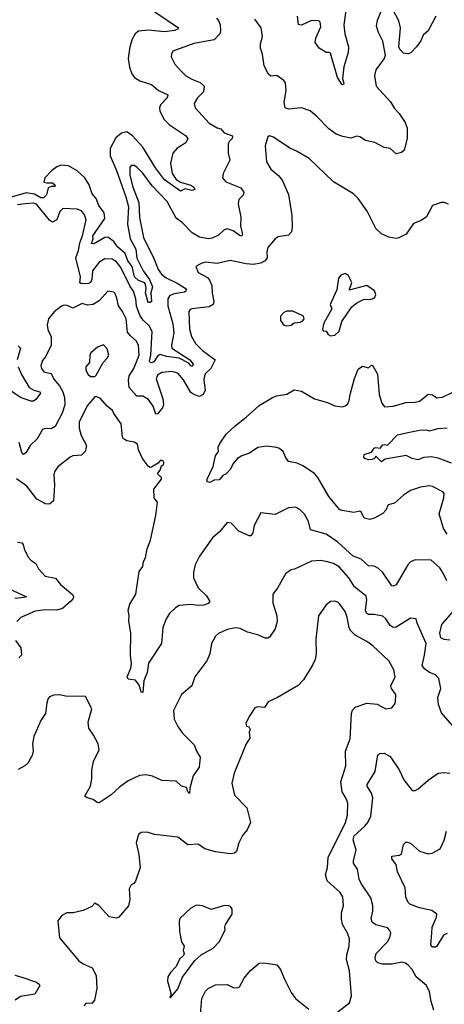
# Model space of a CAD drawing. Extents: x 2199565 to 2323334, y 894172 to 1018966.
# Tile 427 of 440: x 2309409 to 2312326, y 992166 to 998931. Entities that reach past the tile are written whole.
import ezdxf

# ---------------------------------------------------------------- set-up
doc = ezdxf.new("R2010")
doc.units = 0

msp = doc.modelspace()

# ---------------------------------------------------------------- linework, layer by layer
at = {"layer": '0CON10XD'}
for points in [[(2312267.5, 998955), (2312216.5, 998853.5), (2312181.5, 998825), (2312164.8, 998785.2), (2312136, 998744), (2312096, 998704), (2312075, 998696.5), (2312045, 998702.2), (2312023.3, 998725), (2312014.6, 998744.6), (2312026.1, 998875), (2312013.4, 998923.4), (2311954, 999035)], [(2310337.1, 998985), (2310501.2, 998875), (2310496.2, 998865), (2310475, 998857.5), (2310405, 998847.5), (2310295, 998858), (2310225, 998852.9), (2310202.9, 998835), (2310182.6, 998797.4), (2310165.5, 998745), (2310155.5, 998665), (2310164.4, 998605), (2310180.2, 998560.2), (2310198, 998535), (2310235, 998510), (2310315.9, 998485.9), (2310363.7, 998443.7), (2310428, 998415), (2310421.5, 998395), (2310376.4, 998345), (2310368.8, 998325), (2310372.2, 998302.2), (2310401.5, 998245), (2310438.9, 998208.9), (2310548, 998135), (2310564, 998115), (2310550, 998085), (2310490.8, 998049.2), (2310461.5, 998015), (2310445.9, 997945), (2310456.9, 997875), (2310483.2, 997833.2), (2310515, 997813.8), (2310585.8, 997795), (2310605, 997781.4), (2310612, 997765), (2310592.1, 997757.9), (2310545, 997770), (2310515, 997754), (2310405, 997830.9), (2310342.1, 997912.1), (2310255.6, 998055.6), (2310185, 998133.6), (2310145, 998160.5), (2310107.8, 998152.2), (2310069.7, 998120.3), (2310031.5, 998045), (2310031.6, 997995), (2310075.5, 997895), (2310138.5, 997715), (2310155.9, 997645), (2310150.4, 997525), (2310169.2, 997425), (2310207.2, 997355), (2310215, 997293.3), (2310256.6, 997205), (2310300.3, 997145), (2310321.5, 997095), (2310309.7, 997055), (2310314.3, 996995), (2310305, 996986.9), (2310295, 996987.8), (2310290.4, 996995), (2310273.3, 997055), (2310278.4, 997085), (2310274.3, 997115), (2310265, 997126.2), (2310225, 997139.1), (2310199, 997165), (2310182.6, 997235), (2310152.9, 997275), (2310133, 997325), (2310080.7, 997370.7), (2310055, 997407.1), (2310015, 997437.7), (2309995, 997434.1), (2309931.7, 997398.2), (2309915, 997391.1), (2309903.8, 997393.8), (2309914.2, 997425), (2309911.9, 997445), (2309994.8, 997565), (2309989.6, 997605), (2309952.2, 997655), (2309935, 997701.5), (2309908.3, 997735), (2309886.5, 997796.5), (2309857.2, 997845), (2309805, 997892.9), (2309745, 997926.8), (2309695, 997931.1), (2309665, 997921.2), (2309629.6, 997895), (2309582.8, 997845), (2309576, 997815), (2309595, 997809.1), (2309635, 997809.2), (2309653.3, 997795), (2309650, 997785), (2309625, 997786), (2309605, 997775.7), (2309593.1, 997726.9), (2309573.2, 997706.8), (2309555, 997708), (2309512, 997732), (2309455, 997741.9), (2309255, 997684.2)], [(2311894.2, 998995.8), (2311864, 998925), (2311858.3, 998888.3), (2311870.8, 998845), (2311900.8, 998785), (2311918.9, 998685), (2311912.9, 998665), (2311855, 998586.7), (2311847.1, 998545), (2311858, 998475), (2311957.2, 998367.2), (2311985, 998320.8), (2312016.4, 998286.4), (2312058.1, 998225), (2312070, 998185), (2312070.6, 998115), (2312051.2, 998035), (2312031.7, 998018.3), (2311995, 998008.6), (2311955, 998045.8), (2311912.7, 998052.7), (2311848.3, 998088.3), (2311785, 998100), (2311745, 998125.8), (2311725, 998130), (2311685, 998116), (2311628.6, 998128.6), (2311583.8, 998145), (2311532.2, 998182.2), (2311453.6, 998263.6), (2311404.5, 998304.5), (2311345, 998324.4), (2311255, 998315.7), (2311234.2, 998325), (2311225.6, 998365), (2311240.9, 998445), (2311235, 998496.7), (2311223.4, 998513.4), (2311175, 998548.6), (2311135, 998542.9), (2311117.8, 998557.8), (2311089.1, 998615), (2311076.5, 998695), (2311063.6, 998735), (2311063.9, 998766.1), (2311076.7, 998815), (2311067.5, 998875), (2311024.3, 998935)], [(2311650.9, 998995), (2311637.1, 998895), (2311643.3, 998833.3), (2311668.1, 998745), (2311665.6, 998705), (2311635, 998607.5), (2311627.8, 998525), (2311636.2, 998495), (2311634.1, 998485.9), (2311625, 998483.1), (2311592.8, 998532.8), (2311545, 998700), (2311535, 998706.2), (2311515, 998706.2), (2311465.9, 998735.9), (2311438.8, 998775), (2311444, 998805), (2311477.9, 998882.1), (2311474.2, 998915), (2311463.2, 998923.2), (2311415, 998926.5), (2311345, 998894.4), (2311325, 998897.5), (2311317.8, 998955)], [(2310761.1, 998941.1), (2310775.5, 998925), (2310786.9, 998895), (2310789.6, 998855), (2310784.5, 998835), (2310745, 998792.9), (2310605, 998767.6), (2310462, 998715), (2310451.2, 998695), (2310450, 998675), (2310475.9, 998625.9), (2310515, 998582), (2310550, 998545), (2310591.5, 998521.5), (2310649.5, 998499.5), (2310677.1, 998475), (2310672.3, 998435), (2310630.5, 998395), (2310608.6, 998355), (2310615, 998326.2), (2310710.9, 998220.9), (2310765, 998188.2), (2310792.1, 998182.1), (2310815, 998153.3), (2310872.4, 998132.4), (2310869.5, 998115), (2310848.2, 998095), (2310840.8, 998075), (2310840.8, 998015), (2310853, 997967), (2310807.5, 997875), (2310803.6, 997845), (2310825, 997817.8), (2310928.8, 997775), (2310950, 997745), (2310944, 997725), (2310915.6, 997695), (2310909.5, 997665), (2310928.5, 997575), (2310926.9, 997515), (2310939.5, 997455), (2310935, 997446), (2310925, 997446.5), (2310875, 997480.4), (2310835, 997494.4), (2310815, 997487.5), (2310775, 997451.4), (2310731.1, 997428.9), (2310705, 997424.5), (2310645, 997436.2), (2310595, 997466.9), (2310527.9, 997535), (2310485, 997567.9), (2310422.8, 997682.8), (2310320, 997790), (2310255, 997876.2), (2310215, 997917.8), (2310195, 997930), (2310175, 997930), (2310165.6, 997914.4), (2310165.3, 997865), (2310183.2, 997786.8), (2310228.6, 997675), (2310232.7, 997572.7), (2310258.8, 997435), (2310333.5, 997285), (2310360.6, 997215), (2310383.4, 997183.4), (2310415, 997157.8), (2310491, 997121), (2310545, 997086.7), (2310552.3, 997075), (2310551.1, 997065), (2310540.6, 997059.4), (2310471.9, 997048.1), (2310441.5, 997035), (2310427.6, 997012.4), (2310427, 996965), (2310461, 996841), (2310468.8, 996778.8), (2310451.9, 996695), (2310454.6, 996675), (2310577.5, 996595), (2310601.3, 996565), (2310595, 996548.2), (2310585, 996552.3), (2310571.9, 996571.9), (2310505, 996606.5), (2310417.3, 996617.3), (2310375, 996629.8), (2310355, 996619.7), (2310329.8, 996580.2), (2310315, 996572.4), (2310304.8, 996574.8), (2310301.2, 996585), (2310309.5, 996625), (2310318.8, 996788.8), (2310297.9, 996827.9), (2310257, 996867), (2310235, 996900), (2310212.2, 996962.2), (2310206.7, 997013.3), (2310190.7, 997065), (2310168.4, 997098.4), (2310105, 997228.8), (2310075, 997266.9), (2310045, 997286.2), (2309995, 997288.2), (2309955, 997265.5), (2309908.8, 997205), (2309904.7, 997145.3), (2309895, 997124.4), (2309882.1, 997117.9), (2309835, 997117.1), (2309822.2, 997122.2), (2309827.1, 997165), (2309794.8, 997295), (2309813, 997345), (2309822.1, 997397.9), (2309840.3, 997445), (2309866.8, 997555), (2309855, 997590), (2309835, 997617.5), (2309805, 997630), (2309705, 997633.3), (2309685, 997613.3), (2309664, 997556), (2309635, 997540.5), (2309615, 997554.1), (2309525, 997663.8), (2309505, 997671.5), (2309446.9, 997666.9), (2309395, 997660)], [(2312355, 997664.6), (2312325, 997675.6), (2312305.7, 997674.3), (2312245, 997653.8), (2312205, 997576), (2312168.1, 997551.9), (2312115, 997531.2), (2312065, 997458), (2312015, 997432), (2311995, 997427.5), (2311945, 997436), (2311895, 997458.8), (2311855, 997496.7), (2311796.6, 997616.6), (2311735, 997703.3), (2311703.3, 997735), (2311565, 997816.2), (2311398.2, 997978.2), (2311316.4, 998026.4), (2311265, 998049.2), (2311153.6, 998123.6), (2311125, 998132.5), (2311113, 998127), (2311096.2, 998065), (2311103.8, 997955), (2311134.2, 997905), (2311189.2, 997859.2), (2311214.3, 997825), (2311255, 997730), (2311279.4, 997585), (2311281.9, 997505), (2311276.7, 997473.3), (2311255, 997450), (2311185, 997439.2), (2311165, 997426.2), (2311114.4, 997365), (2311107.5, 997335), (2311108.9, 997295), (2311095, 997273.5), (2311062.7, 997257.3), (2311015, 997250), (2310964.2, 997254.2), (2310855, 997276.5), (2310765, 997255.6), (2310685, 997264.2), (2310655, 997256.2), (2310620, 997235), (2310635, 997194), (2310698.9, 997158.9), (2310712.5, 997142.5), (2310729.1, 997105), (2310731.1, 997055), (2310742.5, 996995), (2310738, 996975), (2310712.1, 996957.9), (2310592.5, 996945), (2310580.4, 996939.6), (2310571.1, 996925), (2310575.3, 996805.3), (2310588.9, 996755), (2310616.3, 996706.3), (2310665, 996658.6), (2310751.9, 996595), (2310722, 996535), (2310685, 996499.2), (2310678.5, 996485), (2310674.5, 996454.5), (2310683.8, 996385), (2310670, 996355), (2310645, 996342), (2310605, 996355.6), (2310585, 996369.5), (2310535, 996456.7), (2310495, 996503.5), (2310455, 996513.1), (2310385, 996506.1), (2310355, 996487.8), (2310346.3, 996463.7), (2310393.3, 996325), (2310396.8, 996285), (2310389.5, 996265), (2310355, 996223.3), (2310345, 996220), (2310327.3, 996275), (2310295, 996321.2), (2310255, 996344.6), (2310213.6, 996343.6), (2310160.8, 996405), (2310156.7, 996455), (2310160.8, 996485), (2310194.2, 996535), (2310229.4, 996625), (2310224.5, 996695.5), (2310210.4, 996725), (2310169.7, 996759.7), (2310150.4, 996785), (2310140, 996875), (2310115, 996927.1), (2310088.1, 996965), (2310077.6, 997017.6), (2310065, 997050), (2310055, 997060), (2310015, 997065.6), (2309958.5, 997001.5), (2309915, 996974.6), (2309875, 996970.4), (2309838.2, 996981.8), (2309775, 996949.4), (2309735, 996967.5), (2309715, 996970), (2309696.8, 996963.2), (2309645.6, 996924.4), (2309607.5, 996875), (2309598.6, 996835), (2309602.8, 996802.8), (2309625, 996752.5), (2309626.4, 996695), (2309585.6, 996615), (2309565, 996590), (2309554.5, 996555), (2309559.1, 996535), (2309575, 996512.5), (2309625, 996499.4), (2309645, 996461.1), (2309683.5, 996415), (2309706.5, 996375), (2309716.3, 996336.3), (2309719.2, 996285), (2309702.3, 996227.7)], [(2311545, 996760), (2311575, 996762.5), (2311605, 996790), (2311621.7, 996858.3), (2311691.1, 996958.9), (2311725, 996986.2), (2311775, 997010), (2311815, 997008.8), (2311837.5, 997015), (2311850, 997025), (2311856.1, 997043.9), (2311847.7, 997067.7), (2311795, 997105.8), (2311672.5, 997072.5), (2311690, 997125), (2311666.7, 997175), (2311646.1, 997186.1), (2311615, 997176.7), (2311598.8, 997155), (2311588.8, 997075), (2311543.3, 996975), (2311552.5, 996945), (2311498.8, 996845), (2311490, 996805), (2311495, 996792.5), (2311515, 996790), (2311528.3, 996768.3), (2311545, 996760)], [(2311245, 996827.5), (2311275, 996832.5), (2311295, 996847.5), (2311335, 996852.5), (2311355, 996862.5), (2311362.5, 996875), (2311360, 996895), (2311285, 996927.5), (2311245, 996927.5), (2311225, 996920), (2311200, 996895), (2311200, 996865), (2311225, 996832.5), (2311245, 996827.5)], [(2309399.1, 996689.1), (2309414, 996675), (2309392.9, 996595)], [(2309925, 996480), (2309935, 996487.5), (2309982, 996575), (2310011.2, 996605), (2310021.2, 996625), (2310009.5, 996669.5), (2309985, 996696.2), (2309945, 996680), (2309897.7, 996642.3), (2309891.2, 996625), (2309890, 996575), (2309863.8, 996545), (2309863.3, 996525), (2309876.7, 996495), (2309895, 996480), (2309925, 996480)], [(2309399.6, 996545), (2309422.7, 996492.7), (2309474.4, 996405), (2309506.6, 996386.6), (2309548.6, 996375), (2309552.2, 996365), (2309520.7, 996320.7), (2309505, 996310), (2309485, 996309.5), (2309415, 996334.2), (2309284.7, 996424.7)], [(2312345, 995397.1), (2312321.1, 995435), (2312291.8, 995535), (2312322.5, 995645), (2312324.3, 995675), (2312316.1, 995686.1), (2312245, 995724.3), (2312225, 995728.1), (2312161.7, 995718.3), (2312094.7, 995695.3), (2312046.6, 995663.4), (2311985, 995610), (2311941.7, 995598.3), (2311925, 995560), (2311905, 995538), (2311845, 995506.2), (2311815, 995497.5), (2311775, 995506.7), (2311756.7, 995545), (2311745, 995553.3), (2311705, 995546), (2311625, 995558), (2311605.6, 995565.6), (2311597.2, 995577.2), (2311532.7, 995655), (2311458.5, 995785), (2311435, 995813.1), (2311355, 995865.6), (2311315, 995883.1), (2311255.7, 995895.7), (2311234.3, 995924.3), (2311218.8, 995965), (2311194.2, 995984.2), (2311175, 995990.8), (2311105, 996000.5), (2311045, 995991.4), (2310987.7, 995952.3), (2310935, 995933.8), (2310905, 995916.2), (2310875, 995881.2), (2310857.4, 995842.6), (2310828.6, 995811.4), (2310805, 995798.8), (2310780.7, 995769.3), (2310745, 995768), (2310715, 995751.2), (2310696.7, 995755), (2310697.5, 995775), (2310739.2, 995860.8), (2310754.2, 995935), (2310775.6, 995964.4), (2310772.7, 995995), (2310785, 996019.2), (2310827.4, 996082.6), (2310889.2, 996140.8), (2310965, 996199.2), (2311055, 996280.8), (2311145, 996334.4), (2311173.4, 996346.6), (2311245, 996358.6), (2311295, 996388.6), (2311345, 996378.5), (2311434, 996325), (2311525, 996301.8), (2311575, 996278.1), (2311625, 996272), (2311645, 996278), (2311661.2, 996288.8), (2311670.8, 996305), (2311680.8, 996365), (2311708.9, 996465), (2311735, 996528.8), (2311765, 996550), (2311805, 996540), (2311825, 996556.2), (2311835, 996553.3), (2311866.5, 996496.5), (2311878.2, 996355), (2311896.4, 996296.4), (2311915, 996272), (2311975, 996274.5), (2312065, 996300.5), (2312126.5, 996303.5), (2312155, 996310.6), (2312175, 996324.2), (2312215, 996358.6), (2312245, 996353.1), (2312275, 996333.1), (2312315, 996337.1), (2312465, 996410.6)], [(2312344.4, 995075), (2312318.5, 995128.5), (2312295.4, 995165.4), (2312235, 995218), (2312125, 995220), (2312094.6, 995205.4), (2312075.4, 995184.6), (2311995, 995048), (2311975, 995038.6), (2311965, 995041.2), (2311903.8, 995133.8), (2311875, 995160), (2311845, 995175.7), (2311805, 995178.8), (2311755.4, 995225.4), (2311700.6, 995245), (2311595, 995341.6), (2311515, 995396.9), (2311407.5, 995425), (2311393.2, 995483.2), (2311365, 995533.3), (2311333.3, 995565), (2311305, 995581.2), (2311255, 995576), (2311165, 995531.2), (2311065, 995542.5), (2311020, 995455), (2311011.2, 995405), (2310996.2, 995385), (2310985, 995385.8), (2310915, 995417.5), (2310862.3, 995472.3), (2310835, 995476), (2310784, 995415), (2310735, 995370.8), (2310645.5, 995245), (2310615.5, 995185), (2310604.4, 995134.4), (2310603.3, 995095), (2310635, 995028), (2310691.7, 994971.7), (2310716.6, 994933.4), (2310705, 994920), (2310675, 994907.8), (2310635, 994905.5), (2310585, 994913.1), (2310505, 994905.7), (2310478.9, 994891.1), (2310439.4, 994850.6), (2310416.2, 994813.8), (2310393.5, 994755), (2310384, 994645), (2310295, 994510), (2310284.2, 994445), (2310262.3, 994387.7), (2310255, 994307.5), (2310245, 994310), (2310241.7, 994321.7), (2310229.5, 994359.5), (2310205, 994393.8), (2310155, 994400), (2310146.7, 994415), (2310172.3, 994475), (2310176.6, 994506.6), (2310171.5, 994565), (2310173.1, 994715), (2310158.3, 994798.3), (2310161.4, 994835), (2310154.3, 994874.3), (2310165.5, 994915), (2310206.7, 994985), (2310230, 995140), (2310255.3, 995174.7), (2310260.4, 995205), (2310274.6, 995235.4), (2310285.5, 995295), (2310308.2, 995355), (2310345.5, 995525.5), (2310356.2, 995615), (2310333.3, 995645), (2310330, 995705), (2310383.3, 995775), (2310383.3, 995785), (2310361.2, 995805), (2310358.8, 995815), (2310373.9, 995836.1), (2310383.8, 995866.2), (2310396.4, 995873.6), (2310400, 995885), (2310396.7, 995896.7), (2310385, 995902.5), (2310375, 995902.5), (2310360, 995885), (2310315, 995856.2), (2310305, 995853.3), (2310295, 995860), (2310252.5, 995915), (2310225.8, 995975), (2310218, 996015), (2310195, 996029.2), (2310145, 996036.7), (2310121.9, 996051.9), (2310115.3, 996065.3), (2310107.1, 996155), (2310056.2, 996225), (2310048, 996245), (2310010.6, 996275), (2309965, 996328), (2309935, 996341.2), (2309925, 996340), (2309872.2, 996277.8), (2309818.6, 996165), (2309818.9, 996125), (2309832.2, 996075), (2309868, 996005), (2309860, 995965), (2309835, 995939.2), (2309775, 995934.2), (2309755, 995925.8), (2309672.2, 995857.8), (2309651.7, 995828.3), (2309643.9, 995805), (2309647.7, 995735), (2309640.8, 995625), (2309615, 995602.5), (2309585, 995604.4), (2309567.1, 995615), (2309526.9, 995636.9), (2309458.6, 995725), (2309386.8, 995776.8)], [(2309702.3, 996227.7), (2309653.1, 996135), (2309625, 996120), (2309585, 996121.5), (2309565.3, 996114.7), (2309528.7, 996051.3), (2309482.2, 996005), (2309450.6, 995955), (2309435, 995944.3), (2309425, 995957.5), (2309406.9, 996025)], [(2312375, 995883.1), (2312285, 995918.8), (2312235, 995927.8), (2312185, 995921.9), (2312145, 995907.5), (2312105, 995916), (2312065, 995935.7), (2311919.4, 995910.6), (2311895, 995893.3), (2311855, 995932.5), (2311846.7, 995915), (2311831.1, 995908.9), (2311805, 995907.1), (2311780, 995915), (2311772.9, 995925), (2311776.1, 995943.9), (2311825, 995960), (2311845, 995986), (2311855, 995992), (2311885, 995988), (2311905, 996010), (2311915, 996012.5), (2311935, 996006.7), (2312005, 996079.2), (2312075, 996094.2), (2312155, 996111.1), (2312202.7, 996112.7), (2312225, 996105.8), (2312285, 996121.4), (2312345, 996125.8)], [(2309395, 995341.9), (2309425, 995335.7), (2309434.3, 995325), (2309440.5, 995295), (2309468.3, 995238.3), (2309485, 995218.6), (2309520.8, 995195), (2309538.7, 995158.7), (2309585, 995108.6), (2309655, 995093.1), (2309689.6, 995049.6), (2309772, 994982), (2309778.6, 994965), (2309775.6, 994955), (2309761.4, 994935), (2309703.8, 994886.2), (2309665, 994874.6), (2309585, 994875.9), (2309515, 994868.1), (2309417.1, 994822.9), (2309390.6, 994795)], [(2312395, 994068), (2312307.6, 994167.6), (2312285.6, 994225), (2312281.9, 994275), (2312302.9, 994335), (2312288, 994405), (2312265, 994430), (2312225, 994445.6), (2312190.1, 994470.1), (2312173.6, 994493.6), (2312190.6, 994565), (2312200.9, 994645), (2312140, 994785), (2312133.9, 994813.9), (2312095, 994818.8), (2311995, 994757.5), (2311975, 994754.5), (2311955, 994767.8), (2311925, 994814.5), (2311905, 994833.6), (2311845, 994845.3), (2311805, 994843.8), (2311792.5, 994852.5), (2311785.4, 994875), (2311794.6, 994945), (2311789.1, 994969.1), (2311710, 995035), (2311670.4, 995095), (2311605, 995171.4), (2311565, 995194), (2311515, 995209.2), (2311475, 995214.4), (2311415, 995210), (2311297.5, 995155), (2311275, 995151.2), (2311235, 995123.8), (2311180, 995025), (2311148.8, 994985), (2311148, 994925), (2311175.7, 994835), (2311178.9, 994795), (2311164.3, 994745), (2311125, 994688.8), (2311115, 994681.2), (2311095, 994682.5), (2311044.5, 994704.5), (2310973.6, 994723.6), (2310925, 994747.1), (2310892.3, 994752.3), (2310835, 994742), (2310775, 994714), (2310754, 994695), (2310727.5, 994645), (2310715.5, 994575), (2310695.3, 994524.7), (2310611.4, 994415), (2310591.2, 994355), (2310520.8, 994295), (2310467.1, 994185), (2310470.6, 994125), (2310495.4, 994075.4), (2310528.9, 994028.9), (2310608, 993948), (2310623.3, 993905), (2310649.5, 993865), (2310642.9, 993795), (2310600, 993735), (2310578.8, 993651.2), (2310576.7, 993615), (2310564.2, 993625), (2310556, 993656), (2310522, 993665), (2310485, 993698), (2310385, 993703.8), (2310322.3, 993732.3), (2310275, 993742), (2310233, 993737), (2310155, 993701.4), (2310095, 993658.1), (2310038.8, 993605), (2309955, 993551.2), (2309942.3, 993552.3), (2309913.6, 993573.6), (2309873.6, 993583.6), (2309857.5, 993595), (2309895.7, 993665), (2309905.6, 993715), (2309904.4, 993775.6), (2309915.7, 993835), (2309955.8, 993915), (2309948, 993955), (2309917.1, 994015), (2309883.4, 994063.4), (2309880.5, 994105), (2309906, 994195), (2309861.7, 994281.7), (2309723.8, 994283.8), (2309685, 994292.5), (2309645, 994290), (2309615, 994277.5), (2309605, 994266.7), (2309595, 994237.5), (2309585.9, 994164.1), (2309553.7, 994116.3), (2309506.4, 994005), (2309498.5, 993955), (2309501.8, 993905), (2309494.6, 993875.4), (2309465, 993822), (2309445, 993804.2), (2309399.7, 993780.3)], [(2309333.5, 995023.5), (2309456.7, 994965), (2309438, 994962), (2309375, 994954.1)], [(2311555, 992084.2), (2311674, 992175), (2311689.5, 992225), (2311674.1, 992395), (2311655.3, 992474.7), (2311657.1, 992505), (2311672.7, 992565), (2311674.5, 992615), (2311660.9, 992655), (2311626.1, 992715), (2311619.9, 992750.1), (2311620.8, 992795), (2311632.7, 992845), (2311628.9, 992905), (2311610.8, 992935), (2311522.2, 993015), (2311511.2, 993055), (2311523.4, 993106.6), (2311529.1, 993175), (2311647.1, 993415), (2311662.1, 993465), (2311662.7, 993545), (2311653.6, 993575), (2311624.4, 993625.6), (2311616.2, 993695), (2311649.2, 993805), (2311648.1, 993905), (2311679.8, 993990.2), (2311688.5, 994165), (2311695, 994187.1), (2311715, 994206.5), (2311795, 994234.4), (2311865, 994229.2), (2311923.6, 994196.4), (2311965, 994203.8), (2311983.8, 994225), (2311992, 994245), (2311994.3, 994295), (2311964.2, 994335), (2311960, 994355), (2311988.5, 994415), (2311980, 994465), (2311944.2, 994525), (2311835, 994630), (2311795, 994659.2), (2311715, 994702.9), (2311685, 994732), (2311673.7, 994753.7), (2311660, 994825), (2311645, 994863.8), (2311609.2, 994915), (2311595, 994929.2), (2311575, 994935.8), (2311545, 994933.8), (2311515, 994910), (2311462, 994835), (2311444.2, 994675), (2311445.7, 994574.3), (2311438.6, 994535), (2311421.4, 994495), (2311359.2, 994395), (2311323.2, 994356.8), (2311180, 994275), (2311117, 994243), (2311090, 994205), (2311045, 994210), (2311025, 994203.3), (2310986.4, 994143.6), (2310963.8, 994095), (2310967, 994077), (2310982.5, 994072.5), (2310992.5, 994055), (2310986.7, 994035), (2310991.2, 993995), (2310966.2, 993955), (2310882.5, 993755), (2310865.8, 993685), (2310885, 993603.3), (2310970.8, 993515), (2310995.7, 993415.7), (2310971.2, 993365), (2310941.1, 993325), (2310914.3, 993275), (2310898.8, 993215), (2310885.5, 993204.5), (2310855, 993200), (2310755.6, 993214.4), (2310681.2, 993235), (2310635, 993266), (2310565, 993260.8), (2310495, 993314), (2310377.5, 993327.5), (2310335, 993332), (2310285, 993348.8), (2310245, 993346.7), (2310226.4, 993333.6), (2310210, 993275), (2310227.5, 993195), (2310236.2, 993105), (2310205, 993012.5), (2310192.5, 992995), (2310174.1, 992985.9), (2310160.3, 992959.7), (2310165.8, 992885), (2310157, 992843), (2310090, 992765), (2310075, 992757.5), (2310025, 992766.2), (2309953.3, 992845), (2309925, 992860), (2309905, 992837.5), (2309845, 992810), (2309775.9, 992794.1), (2309732.5, 992795), (2309700, 992775), (2309670.5, 992739.5), (2309682.7, 992622.7), (2309816, 992465), (2309845, 992443.1), (2309906.3, 992416.3), (2309933.8, 992363.8), (2309939.4, 992275), (2309923.5, 992195), (2309905, 992170.8), (2309865, 992173.8), (2309850, 992155)], [(2312365, 994667.8), (2312325, 994673.5), (2312302.3, 994685), (2312295.4, 994715), (2312308.6, 994775), (2312400, 994880)], [(2309379.6, 994665), (2309416.7, 994615), (2309421.1, 994565), (2309403.3, 994546.7)], [(2312253.8, 992125), (2312235.8, 992185), (2312225, 992252.5), (2312204.5, 992294.5), (2312132, 992355), (2312105.8, 992405.8), (2312078.8, 992435), (2312059.1, 992449.1), (2312034.5, 992454.5), (2311965, 992441.8), (2311901.7, 992441.7), (2311870, 992450), (2311855.7, 992465), (2311850.6, 992485), (2311858.6, 992515), (2311935.6, 992595), (2311951.9, 992625), (2311958.6, 992655), (2311953.2, 992673.2), (2311935, 992690.8), (2311855, 992711.1), (2311829.7, 992729.7), (2311823.1, 992755), (2311835.6, 992805), (2311835.6, 992845), (2311822, 992898), (2311755.5, 992995), (2311741.5, 993025), (2311730.8, 993095), (2311702.5, 993135), (2311701.9, 993155), (2311721.8, 993225), (2311699.3, 993295), (2311706.1, 993323.9), (2311781.2, 993388.8), (2311801.8, 993415), (2311822.6, 993457.4), (2311834.7, 993585), (2311826.2, 993616.2), (2311796.9, 993665), (2311797.1, 993675), (2311851.5, 993765), (2311870.3, 993879.7), (2311885, 993890), (2311912.5, 993892.5), (2311955, 993868.8), (2312016.5, 993776.5), (2312047.2, 993707.2), (2312105, 993633.8), (2312125, 993633.8), (2312145, 993644), (2312216, 993705), (2312285, 993754), (2312321.4, 993758.6), (2312365, 993754.2)], [(2312345, 992651.8), (2312320.1, 992639.9), (2312274.5, 992565.5), (2312265, 992558.6), (2312245, 992558), (2312234.3, 992574.3), (2312240.8, 992655), (2312244, 992695), (2312272.9, 992765), (2312274, 992785), (2312240.5, 992810.5), (2312155, 992827.8), (2312088.8, 992855), (2312077.5, 992865), (2312062.4, 992902.4), (2312056.9, 992965), (2312004.6, 993075), (2311996, 993126), (2311966.9, 993165), (2311966, 993184), (2312019.3, 993190.7), (2312032, 993198), (2312046.1, 993263.9), (2312065, 993283.3), (2312095, 993272), (2312155, 993217.8), (2312215, 993200.6), (2312243.3, 993205), (2312296.9, 993235), (2312326.1, 993293.9), (2312342.2, 993355)], [(2310445, 992210), (2310495, 992272.5), (2310528.6, 992351.4), (2310613.3, 992466.7), (2310655, 992506.9), (2310739.1, 992550.9), (2310779.2, 992595), (2310820, 992675), (2310817.5, 992695), (2310823.8, 992715), (2310870, 992785), (2310869.3, 992819.3), (2310857, 992837), (2310845, 992843.3), (2310816.4, 992843.6), (2310725, 992817.5), (2310665, 992843.3), (2310623.9, 992846.1), (2310585, 992826.7), (2310510, 992755), (2310504.2, 992735), (2310507.8, 992665), (2310521.9, 992595), (2310538.8, 992565), (2310533.3, 992535), (2310540, 992515), (2310535, 992502), (2310508, 992475), (2310484.2, 992425), (2310444.3, 992385), (2310427.1, 992355), (2310424.2, 992325), (2310450, 992235), (2310440, 992215), (2310445, 992210)], [(2310652.2, 992095), (2310660.4, 992205), (2310685, 992257.1), (2310705, 992275.5), (2310755, 992299.5), (2310835, 992301.1), (2310875, 992281.9), (2310905, 992279.2), (2310920, 992285), (2310952, 992345), (2310995, 992398.8), (2311055, 992448), (2311085, 992450.8), (2311165, 992440), (2311175, 992436), (2311201.1, 992405), (2311227.7, 992337.7), (2311275, 992246.2), (2311305, 992206), (2311395, 992132.9)], [(2309375, 992365.4), (2309416.7, 992355), (2309525, 992316.9), (2309542.9, 992305), (2309546.7, 992295), (2309513.3, 992235), (2309415, 992218.5), (2309378.1, 992195)]]:
    msp.add_lwpolyline(points, dxfattribs=at)

doc.saveas('drawing.dxf')
